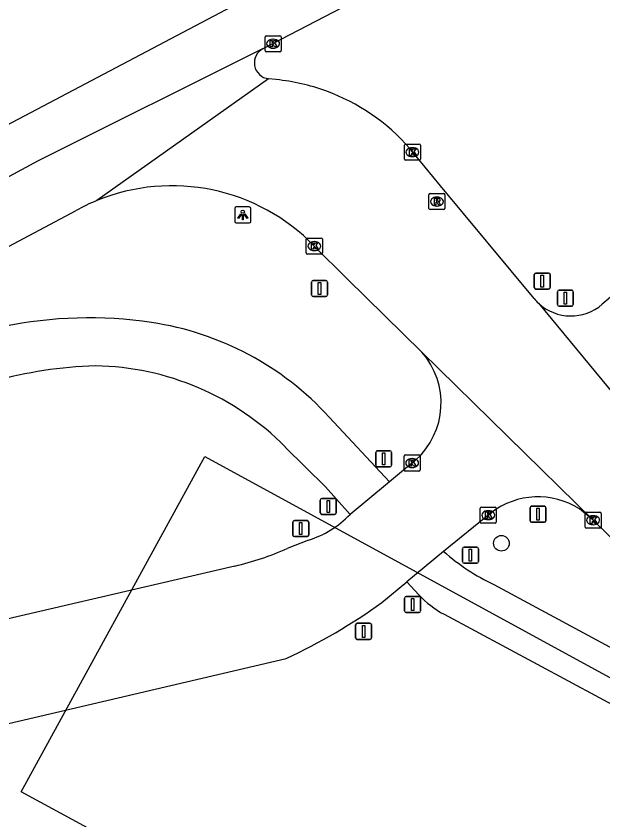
# Model space of a CAD drawing. Extents: x 159489 to 160304, y 383826 to 384530.
# Drawn here: x 159768.9 to 159805.4, y 384423.6 to 384473.7 of the extents above; entities that cross this region are included whole.
import ezdxf

# ---------------------------------------------------------------- set-up
doc = ezdxf.new("R2010")
doc.units = 0
for name, color, linetype in [('IMGEO_Boom', 7, 'Continuous'), ('IMGEO_Fietspad_gesloten', 7, 'Continuous'), ('IMGEO_Kolk', 7, 'Continuous'), ('IMGEO_Lichtpunt', 7, 'Continuous'), ('IMGEO_Pand_vergunning_verleend', 7, 'Continuous'), ('IMGEO_Rijbaan_lokaal_gesloten', 7, 'Continuous'), ('IMGEO_Rijbaan_regionaal_gesloten', 7, 'Continuous'), ('IMGEO_Rioolput', 7, 'Continuous'), ('IMGEO_Verkeersbordpaal', 7, 'Continuous')]:
    doc.layers.add(name, color=color, linetype=linetype)

msp = doc.modelspace()

# ---------------------------------------------------------------- linework, layer by layer
at = {"layer": 'IMGEO_Boom'}
msp.add_circle((159799.077, 384440.843), 0.489, dxfattribs=at)
at = {"layer": 'IMGEO_Fietspad_gesloten'}
for points in [[(159792.122, 384444.671), (159788.361, 384448.695)], [(159785.628, 384446.839), (159788.129, 384444.351), (159789.655, 384442.642)], [(159793.192, 384438.436), (159793.947, 384437.627)], [(159798.607, 384438.27), (159810.305, 384431.967)], [(159795.505, 384436.42), (159810.953, 384428.119)]]:
    msp.add_lwpolyline(points, dxfattribs=at)
for centre, radius, start, end in [((159773.393, 384428.746), 26.136, 81.4183, 121.972), ((159774.57, 384436.136), 18.653, 42.3224, 81.6047), ((159774.548, 384425.829), 26.073, 91.6302, 119.9446), ((159773.538, 384434.908), 16.986, 44.6196, 89.0944), ((159804.395, 384450.436), 13.472, 228.5878, 244.5585), ((159798.409, 384441.777), 6.093, 222.9281, 241.5412)]:
    msp.add_arc(centre, radius, start, end, dxfattribs=at)
at = {"layer": 'IMGEO_Kolk'}
for p, q in [((159784.366, 384471.527), (159784.366, 384472.379)), ((159784.441, 384472.453), (159785.293, 384472.453)), ((159785.367, 384472.379), (159785.367, 384471.527)), ((159784.854, 384472.233), (159784.879, 384472.233)), ((159785.293, 384471.453), (159784.441, 384471.453)), ((159784.877, 384471.673), (159784.852, 384471.673)), ((159793.038, 384464.774), (159793.038, 384465.626)), ((159793.113, 384465.7), (159793.965, 384465.7)), ((159793.526, 384465.48), (159793.551, 384465.48)), ((159794.039, 384465.626), (159794.039, 384464.774)), ((159793.549, 384464.92), (159793.524, 384464.92)), ((159793.965, 384464.7), (159793.113, 384464.7)), ((159786.932, 384458.923), (159786.932, 384459.775)), ((159787.007, 384459.849), (159787.859, 384459.849)), ((159787.933, 384459.775), (159787.933, 384458.923)), ((159787.42, 384459.629), (159787.445, 384459.629)), ((159787.859, 384458.849), (159787.007, 384458.849)), ((159787.443, 384459.069), (159787.418, 384459.069)), ((159793.021, 384445.416), (159793.021, 384446.268)), ((159793.096, 384446.342), (159793.948, 384446.342)), ((159794.022, 384446.268), (159794.022, 384445.416)), ((159793.509, 384446.122), (159793.534, 384446.122)), ((159793.948, 384445.342), (159793.096, 384445.342)), ((159793.532, 384445.562), (159793.507, 384445.562)), ((159797.76, 384442.168), (159797.76, 384443.02)), ((159797.835, 384443.094), (159798.687, 384443.094)), ((159798.248, 384442.874), (159798.273, 384442.874)), ((159798.761, 384443.02), (159798.761, 384442.168)), ((159804.359, 384442.782), (159805.211, 384442.782)), ((159798.271, 384442.314), (159798.246, 384442.314)), ((159804.284, 384441.856), (159804.284, 384442.708)), ((159804.772, 384442.562), (159804.797, 384442.562)), ((159805.285, 384442.708), (159805.285, 384441.856)), ((159798.687, 384442.094), (159797.835, 384442.094)), ((159805.211, 384441.782), (159804.359, 384441.782)), ((159804.795, 384442.002), (159804.77, 384442.002))]:
    msp.add_line(p, q, dxfattribs=at)
for points in [[(159784.366, 384471.527), (159784.366, 384472.379)], [(159784.441, 384472.453), (159785.293, 384472.453)], [(159785.367, 384472.379), (159785.367, 384471.527)], [(159784.687, 384472.153), (159784.81, 384472.153), (159784.81, 384472.002), (159784.94, 384472.153), (159785.104, 384472.153), (159784.958, 384472.002), (159785.111, 384471.753), (159784.959, 384471.753), (159784.874, 384471.917), (159784.81, 384471.85), (159784.81, 384471.753), (159784.687, 384471.753), (159784.687, 384472.153)], [(159785.293, 384471.453), (159784.441, 384471.453)], [(159793.038, 384464.774), (159793.038, 384465.626)], [(159793.113, 384465.7), (159793.965, 384465.7)], [(159793.359, 384465.4), (159793.482, 384465.4), (159793.482, 384465.249), (159793.612, 384465.4), (159793.776, 384465.4), (159793.63, 384465.249), (159793.783, 384465), (159793.631, 384465), (159793.546, 384465.164), (159793.482, 384465.097), (159793.482, 384465), (159793.359, 384465), (159793.359, 384465.4)], [(159794.039, 384465.626), (159794.039, 384464.774)], [(159793.965, 384464.7), (159793.113, 384464.7)], [(159786.932, 384458.923), (159786.932, 384459.775)], [(159787.007, 384459.849), (159787.859, 384459.849)], [(159787.933, 384459.775), (159787.933, 384458.923)], [(159787.253, 384459.549), (159787.376, 384459.549), (159787.376, 384459.398), (159787.506, 384459.549), (159787.67, 384459.549), (159787.524, 384459.398), (159787.677, 384459.149), (159787.525, 384459.149), (159787.44, 384459.313), (159787.376, 384459.246), (159787.376, 384459.149), (159787.253, 384459.149), (159787.253, 384459.549)], [(159787.859, 384458.849), (159787.007, 384458.849)], [(159793.021, 384445.416), (159793.021, 384446.268)], [(159793.096, 384446.342), (159793.948, 384446.342)], [(159794.022, 384446.268), (159794.022, 384445.416)], [(159793.342, 384446.042), (159793.465, 384446.042), (159793.465, 384445.891), (159793.595, 384446.042), (159793.759, 384446.042), (159793.613, 384445.891), (159793.766, 384445.642), (159793.614, 384445.642), (159793.529, 384445.806), (159793.465, 384445.739), (159793.465, 384445.642), (159793.342, 384445.642), (159793.342, 384446.042)], [(159793.948, 384445.342), (159793.096, 384445.342)], [(159797.76, 384442.168), (159797.76, 384443.02)], [(159797.835, 384443.094), (159798.687, 384443.094)], [(159798.081, 384442.794), (159798.204, 384442.794), (159798.204, 384442.643), (159798.334, 384442.794), (159798.498, 384442.794), (159798.352, 384442.643), (159798.505, 384442.394), (159798.353, 384442.394), (159798.268, 384442.558), (159798.204, 384442.491), (159798.204, 384442.394), (159798.081, 384442.394), (159798.081, 384442.794)], [(159798.761, 384443.02), (159798.761, 384442.168)], [(159804.359, 384442.782), (159805.211, 384442.782)], [(159804.284, 384441.856), (159804.284, 384442.708)], [(159804.605, 384442.482), (159804.728, 384442.482), (159804.728, 384442.331), (159804.858, 384442.482), (159805.022, 384442.482), (159804.876, 384442.331), (159805.029, 384442.082), (159804.877, 384442.082), (159804.792, 384442.246), (159804.728, 384442.179), (159804.728, 384442.082), (159804.605, 384442.082), (159804.605, 384442.482)], [(159805.285, 384442.708), (159805.285, 384441.856)], [(159798.687, 384442.094), (159797.835, 384442.094)], [(159805.211, 384441.782), (159804.359, 384441.782)]]:
    msp.add_lwpolyline(points, dxfattribs=at)
for centre, start, end in [((159784.443, 384472.377), 91.552, 178.448), ((159784.443, 384472.377), 91.552, 178.448), ((159785.291, 384472.377), 1.552, 88.448), ((159785.291, 384472.377), 1.552, 88.448), ((159784.443, 384471.529), 181.552, 268.448), ((159784.443, 384471.529), 181.552, 268.448), ((159785.291, 384471.529), 271.552, 358.448), ((159785.291, 384471.529), 271.552, 358.448), ((159793.115, 384465.624), 91.552, 178.448), ((159793.115, 384465.624), 91.552, 178.448), ((159793.963, 384465.624), 1.552, 88.448), ((159793.963, 384465.624), 1.552, 88.448), ((159793.115, 384464.776), 181.552, 268.448), ((159793.115, 384464.776), 181.552, 268.448), ((159793.963, 384464.776), 271.552, 358.448), ((159793.963, 384464.776), 271.552, 358.448), ((159787.009, 384459.773), 91.552, 178.448), ((159787.009, 384459.773), 91.552, 178.448), ((159787.857, 384459.773), 1.552, 88.448), ((159787.857, 384459.773), 1.552, 88.448), ((159787.009, 384458.925), 181.552, 268.448), ((159787.009, 384458.925), 181.552, 268.448), ((159787.857, 384458.925), 271.552, 358.448), ((159787.857, 384458.925), 271.552, 358.448), ((159793.098, 384446.266), 91.552, 178.448), ((159793.098, 384446.266), 91.552, 178.448), ((159793.946, 384446.266), 1.552, 88.448), ((159793.946, 384446.266), 1.552, 88.448), ((159793.098, 384445.418), 181.552, 268.448), ((159793.098, 384445.418), 181.552, 268.448), ((159793.946, 384445.418), 271.552, 358.448), ((159793.946, 384445.418), 271.552, 358.448), ((159797.837, 384443.018), 91.552, 178.448), ((159797.837, 384443.018), 91.552, 178.448), ((159798.685, 384443.018), 1.552, 88.448), ((159798.685, 384443.018), 1.552, 88.448), ((159804.361, 384442.706), 91.552, 178.448), ((159804.361, 384442.706), 91.552, 178.448), ((159805.209, 384442.706), 1.552, 88.448), ((159805.209, 384442.706), 1.552, 88.448), ((159797.837, 384442.17), 181.552, 268.448), ((159797.837, 384442.17), 181.552, 268.448), ((159798.685, 384442.17), 271.552, 358.448), ((159798.685, 384442.17), 271.552, 358.448), ((159804.361, 384441.858), 181.552, 268.448), ((159804.361, 384441.858), 181.552, 268.448), ((159805.209, 384441.858), 271.552, 358.448), ((159805.209, 384441.858), 271.552, 358.448)]:
    msp.add_arc(centre, 0.0765, start, end, dxfattribs=at)
for centre, major_axis, ratio, start_param, end_param in [((159784.853, 384471.953), (-0.387, 0.002), 0.722429, 4.712389, 7.853982), ((159784.878, 384471.953), (-0.39, 0.002), 0.717154, 1.570796, 4.712389), ((159793.525, 384465.2), (-0.387, 0.002), 0.722429, 4.712389, 7.853982), ((159793.55, 384465.2), (-0.39, 0.002), 0.717154, 1.570796, 4.712389), ((159787.419, 384459.349), (-0.387, 0.002), 0.722429, 4.712389, 7.853982), ((159787.444, 384459.349), (-0.39, 0.002), 0.717154, 1.570796, 4.712389), ((159793.508, 384445.842), (-0.387, 0.002), 0.722429, 4.712389, 7.853982), ((159793.533, 384445.842), (-0.39, 0.002), 0.717154, 1.570796, 4.712389), ((159798.247, 384442.594), (-0.387, 0.002), 0.722429, 4.712389, 7.853982), ((159798.272, 384442.594), (-0.39, 0.002), 0.717154, 1.570796, 4.712389), ((159804.771, 384442.282), (-0.387, 0.002), 0.722429, 4.712389, 7.853982), ((159804.796, 384442.282), (-0.39, 0.002), 0.717154, 1.570796, 4.712389)]:
    msp.add_ellipse(centre, major_axis=major_axis, ratio=ratio, start_param=start_param, end_param=end_param, dxfattribs=at)
at = {"layer": 'IMGEO_Lichtpunt'}
for p, q in [((159783.383, 384461.79), (159782.575, 384461.79)), ((159783.383, 384461.79), (159782.575, 384461.79)), ((159782.481, 384461.695), (159782.481, 384460.888)), ((159782.481, 384461.695), (159782.481, 384460.888)), ((159783.477, 384460.888), (159783.477, 384461.695)), ((159783.477, 384460.888), (159783.477, 384461.695)), ((159782.575, 384460.794), (159783.383, 384460.794)), ((159782.575, 384460.794), (159783.383, 384460.794))]:
    msp.add_line(p, q, dxfattribs=at)
for points in [[(159782.855, 384461.359), (159782.894, 384461.331), (159782.706, 384461.069), (159782.668, 384461.096), (159782.855, 384461.359)], [(159782.957, 384461.311), (159783.004, 384461.311), (159783.004, 384460.989), (159782.957, 384460.989), (159782.957, 384461.311)], [(159783.067, 384461.331), (159783.105, 384461.358), (159783.292, 384461.096), (159783.253, 384461.068), (159783.067, 384461.331)]]:
    msp.add_lwpolyline(points, dxfattribs=at)
msp.add_circle((159782.98, 384461.493), 0.0994, dxfattribs=at)
for centre, start, end in [((159782.575, 384461.695), 90, 180), ((159782.575, 384461.695), 90, 180), ((159783.383, 384461.695), 0, 90), ((159783.383, 384461.695), 0, 90), ((159782.575, 384460.888), 180, 270), ((159782.575, 384460.888), 180, 270), ((159783.383, 384460.888), 270, 0), ((159783.383, 384460.888), 270, 360)]:
    msp.add_arc(centre, 0.0946, start, end, dxfattribs=at)
at = {"layer": 'IMGEO_Pand_vergunning_verleend'}
msp.add_lwpolyline([(159769.186, 384425.373), (159780.608, 384446.249), (159813.736, 384428.159), (159813.312, 384426.857), (159816.479, 384425.02), (159815.686, 384423.396), (159819.404, 384421.377), (159818.625, 384419.942), (159822.216, 384417.992), (159821.409, 384416.506), (159825.032, 384414.538), (159824.243, 384413.087), (159827.867, 384411.119), (159820.482, 384397.518), (159769.186, 384425.373)], dxfattribs=at)
at = {"layer": 'IMGEO_Rijbaan_lokaal_gesloten'}
for points in [[(159785.063, 384469.715), (159784.589, 384469.769)], [(159801.107, 384456.09), (159795.293, 384463.104), (159793.378, 384465.43)], [(159810.448, 384460.006), (159805.353, 384455.729)], [(159787.433, 384459.349), (159789.477, 384457.317), (159794.123, 384452.745)], [(159801.387, 384455.792), (159808.473, 384447.192)], [(159794.123, 384452.745), (159804.785, 384442.282)], [(159793.728, 384446.015), (159792.122, 384444.671)], [(159792.122, 384444.671), (159791.978, 384444.567), (159789.655, 384442.642)], [(159804.785, 384442.282), (159803.93, 384442.983)], [(159798.448, 384442.746), (159795.483, 384440.332)], [(159804.785, 384442.282), (159807.476, 384439.668), (159813.765, 384432.213)], [(159787.065, 384441.038), (159785.748, 384440.51)], [(159795.483, 384440.332), (159793.192, 384438.436)], [(159782.483, 384439.423), (159747.3, 384431.238), (159720.707, 384425.242), (159703.565, 384421.079)], [(159791.641, 384437.151), (159793.192, 384438.436)], [(159744.183, 384423.956), (159785.69, 384433.678)]]:
    msp.add_lwpolyline(points, dxfattribs=at)
for centre, radius, start, end in [((159783.805, 384457.086), 12.692, 69.9986, 84.3109), ((159783.802, 384457.055), 12.722, 41.1729, 70.0335), ((159778.571, 384450.779), 12.328, 44.0418, 112.3085), ((159803.4, 384457.964), 2.961, 219.2566, 227.176), ((159803.405, 384457.968), 2.968, 227.1624, 311.0175), ((159790.539, 384449.579), 4.782, 311.8258, 41.4562), ((159801.357, 384438.974), 4.764, 57.3126, 127.6384), ((159785.262, 384446.842), 6.078, 287.2551, 316.2851), ((159777.642, 384459.411), 20.566, 283.6148, 293.2129), ((159770.033, 384467.341), 37.126, 294.9433, 305.5923)]:
    msp.add_arc(centre, radius, start, end, dxfattribs=at)
at = {"layer": 'IMGEO_Rijbaan_regionaal_gesloten'}
for points in [[(159618.33, 384386.664), (159630.055, 384392.935), (159696.891, 384428.803), (159718.831, 384440.572), (159756.87, 384460.87), (159792.184, 384479.496), (159799.29, 384483.122), (159806.379, 384486.798), (159827.767, 384497.696), (159874.847, 384521.573), (159884.805, 384526.627), (159885.682, 384527.066)], [(159805.965, 384482.944), (159784.264, 384471.665)], [(159699.377, 384426.484), (159700.751, 384427.559), (159703.495, 384429.013), (159710.497, 384432.75), (159717.537, 384436.529), (159724.53, 384440.318), (159731.586, 384444.059), (159738.618, 384447.846), (159745.626, 384451.551), (159752.717, 384455.366), (159759.792, 384459.11), (159766.895, 384462.87), (159770.258, 384464.683), (159784.228, 384471.649), (159784.264, 384471.665)], [(159784.589, 384469.769), (159773.892, 384462.184)], [(159722.308, 384434.81), (159772.617, 384461.574)]]:
    msp.add_lwpolyline(points, dxfattribs=at)
for centre, radius, start, end in [((159784.702, 384470.764), 1.002, 115.9478, 263.5057), ((159778.664, 384450.572), 12.555, 112.3411, 118.7948)]:
    msp.add_arc(centre, radius, start, end, dxfattribs=at)
at = {"layer": 'IMGEO_Rioolput'}
for p, q in [((159794.565, 384461.697), (159794.565, 384462.549)), ((159794.64, 384462.623), (159795.492, 384462.623)), ((159795.053, 384462.403), (159795.078, 384462.403)), ((159795.566, 384462.549), (159795.566, 384461.697)), ((159795.076, 384461.843), (159795.051, 384461.843)), ((159795.492, 384461.623), (159794.64, 384461.623))]:
    msp.add_line(p, q, dxfattribs=at)
for points in [[(159794.565, 384461.697), (159794.565, 384462.549)], [(159794.64, 384462.623), (159795.492, 384462.623)], [(159795.154, 384462.321), (159794.902, 384462.323), (159794.902, 384461.923)], [(159795.566, 384462.549), (159795.566, 384461.697)], [(159794.902, 384461.923), (159795.026, 384461.923), (159795.026, 384462.085), (159795.037, 384462.085)], [(159795.08, 384462.242), (159795.026, 384462.242), (159795.026, 384462.161)], [(159795.026, 384462.161), (159795.078, 384462.161)], [(159795.084, 384462.056), (159795.155, 384461.923), (159795.295, 384461.923), (159795.23, 384462.049)], [(159795.492, 384461.623), (159794.64, 384461.623)]]:
    msp.add_lwpolyline(points, dxfattribs=at)
for centre, radius, start, end in [((159794.642, 384462.547), 0.0765, 91.552, 178.448), ((159794.642, 384462.547), 0.0765, 91.552, 178.448), ((159795.153, 384462.211), 0.109, 350.3612, 89.416), ((159795.49, 384462.547), 0.0765, 1.552, 88.448), ((159795.49, 384462.547), 0.0765, 1.552, 88.448), ((159795.036, 384462.032), 0.0533, 26.0293, 88.6989), ((159795.062, 384462.35), 0.19, 274.7715, 282.9687), ((159795.086, 384462.146), 0.0964, 77.0061, 93.1865), ((159795.1, 384462.203), 0.0378, 276.6634, 79.6772), ((159795.151, 384462.211), 0.112, 277.5842, 350.9817), ((159795.135, 384461.996), 0.108, 29.5134, 73.7905), ((159794.642, 384461.699), 0.0765, 181.552, 268.448), ((159794.642, 384461.699), 0.0765, 181.552, 268.448), ((159795.49, 384461.699), 0.0765, 271.552, 358.448), ((159795.49, 384461.699), 0.0765, 271.552, 358.448)]:
    msp.add_arc(centre, radius, start, end, dxfattribs=at)
for centre, major_axis, ratio, start_param, end_param in [((159795.052, 384462.123), (-0.387, 0.002), 0.722429, 4.712389, 7.853982), ((159795.077, 384462.123), (-0.39, 0.002), 0.717154, 1.570796, 4.712389)]:
    msp.add_ellipse(centre, major_axis=major_axis, ratio=ratio, start_param=start_param, end_param=end_param, dxfattribs=at)
at = {"layer": 'IMGEO_Verkeersbordpaal'}
for p, q in [((159801.122, 384456.774), (159801.122, 384457.574)), ((159801.122, 384457.574), (159801.122, 384456.774)), ((159801.222, 384457.674), (159802.012, 384457.674)), ((159802.012, 384457.674), (159801.222, 384457.674)), ((159802.112, 384457.574), (159802.112, 384456.774)), ((159802.112, 384456.774), (159802.112, 384457.574)), ((159787.26, 384456.308), (159787.26, 384457.108)), ((159787.26, 384457.108), (159787.26, 384456.308)), ((159787.36, 384457.208), (159788.15, 384457.208)), ((159788.15, 384457.208), (159787.36, 384457.208)), ((159788.25, 384457.108), (159788.25, 384456.308)), ((159788.25, 384456.308), (159788.25, 384457.108)), ((159802.012, 384456.674), (159801.222, 384456.674)), ((159801.222, 384456.674), (159802.012, 384456.674)), ((159802.564, 384455.704), (159802.564, 384456.504)), ((159802.564, 384456.504), (159802.564, 384455.704)), ((159802.664, 384456.604), (159803.454, 384456.604)), ((159803.454, 384456.604), (159802.664, 384456.604)), ((159803.554, 384456.504), (159803.554, 384455.704)), ((159803.554, 384455.704), (159803.554, 384456.504)), ((159788.15, 384456.208), (159787.36, 384456.208)), ((159787.36, 384456.208), (159788.15, 384456.208)), ((159803.454, 384455.604), (159802.664, 384455.604)), ((159802.664, 384455.604), (159803.454, 384455.604)), ((159791.251, 384445.704), (159791.251, 384446.504)), ((159791.251, 384446.504), (159791.251, 384445.704)), ((159791.351, 384446.604), (159792.141, 384446.604)), ((159792.141, 384446.604), (159791.351, 384446.604)), ((159792.241, 384446.504), (159792.241, 384445.704)), ((159792.241, 384445.704), (159792.241, 384446.504)), ((159792.141, 384445.604), (159791.351, 384445.604)), ((159791.351, 384445.604), (159792.141, 384445.604)), ((159787.805, 384442.738), (159787.805, 384443.538)), ((159787.805, 384443.538), (159787.805, 384442.738)), ((159787.905, 384443.638), (159788.695, 384443.638)), ((159788.695, 384443.638), (159787.905, 384443.638)), ((159788.795, 384443.538), (159788.795, 384442.738)), ((159788.795, 384442.738), (159788.795, 384443.538)), ((159800.861, 384442.249), (159800.861, 384443.049)), ((159800.861, 384443.049), (159800.861, 384442.249)), ((159800.961, 384443.149), (159801.751, 384443.149)), ((159801.751, 384443.149), (159800.961, 384443.149)), ((159801.851, 384443.049), (159801.851, 384442.249)), ((159801.851, 384442.249), (159801.851, 384443.049)), ((159786.191, 384442.256), (159786.981, 384442.256)), ((159786.981, 384442.256), (159786.191, 384442.256)), ((159788.695, 384442.638), (159787.905, 384442.638)), ((159787.905, 384442.638), (159788.695, 384442.638)), ((159786.091, 384441.356), (159786.091, 384442.156)), ((159786.091, 384442.156), (159786.091, 384441.356)), ((159787.081, 384442.156), (159787.081, 384441.356)), ((159787.081, 384441.356), (159787.081, 384442.156)), ((159801.751, 384442.149), (159800.961, 384442.149)), ((159800.961, 384442.149), (159801.751, 384442.149)), ((159786.981, 384441.256), (159786.191, 384441.256)), ((159786.191, 384441.256), (159786.981, 384441.256)), ((159796.656, 384439.702), (159796.656, 384440.502)), ((159796.656, 384440.502), (159796.656, 384439.702)), ((159796.756, 384440.602), (159797.546, 384440.602)), ((159797.546, 384440.602), (159796.756, 384440.602)), ((159797.646, 384440.502), (159797.646, 384439.702)), ((159797.646, 384439.702), (159797.646, 384440.502)), ((159797.546, 384439.602), (159796.756, 384439.602)), ((159796.756, 384439.602), (159797.546, 384439.602)), ((159793.051, 384436.632), (159793.051, 384437.432)), ((159793.051, 384437.432), (159793.051, 384436.632)), ((159793.151, 384437.532), (159793.941, 384437.532)), ((159793.941, 384437.532), (159793.151, 384437.532)), ((159794.041, 384437.432), (159794.041, 384436.632)), ((159794.041, 384436.632), (159794.041, 384437.432)), ((159793.941, 384436.532), (159793.151, 384436.532)), ((159793.151, 384436.532), (159793.941, 384436.532)), ((159790.004, 384434.958), (159790.004, 384435.758)), ((159790.004, 384435.758), (159790.004, 384434.958)), ((159790.104, 384435.858), (159790.894, 384435.858)), ((159790.894, 384435.858), (159790.104, 384435.858)), ((159790.994, 384435.758), (159790.994, 384434.958)), ((159790.994, 384434.958), (159790.994, 384435.758)), ((159790.894, 384434.858), (159790.104, 384434.858)), ((159790.104, 384434.858), (159790.894, 384434.858))]:
    msp.add_line(p, q, dxfattribs=at)
for points in [[(159801.542, 384457.549), (159801.692, 384457.549), (159801.692, 384456.799), (159801.542, 384456.799), (159801.542, 384457.549)], [(159787.68, 384457.083), (159787.83, 384457.083), (159787.83, 384456.333), (159787.68, 384456.333), (159787.68, 384457.083)], [(159802.984, 384456.479), (159803.134, 384456.479), (159803.134, 384455.729), (159802.984, 384455.729), (159802.984, 384456.479)], [(159791.671, 384446.479), (159791.821, 384446.479), (159791.821, 384445.729), (159791.671, 384445.729), (159791.671, 384446.479)], [(159788.225, 384443.513), (159788.375, 384443.513), (159788.375, 384442.763), (159788.225, 384442.763), (159788.225, 384443.513)], [(159801.281, 384443.024), (159801.431, 384443.024), (159801.431, 384442.274), (159801.281, 384442.274), (159801.281, 384443.024)], [(159786.511, 384442.131), (159786.661, 384442.131), (159786.661, 384441.381), (159786.511, 384441.381), (159786.511, 384442.131)], [(159797.076, 384440.477), (159797.226, 384440.477), (159797.226, 384439.727), (159797.076, 384439.727), (159797.076, 384440.477)], [(159793.471, 384437.407), (159793.621, 384437.407), (159793.621, 384436.657), (159793.471, 384436.657), (159793.471, 384437.407)], [(159790.424, 384435.733), (159790.574, 384435.733), (159790.574, 384434.983), (159790.424, 384434.983), (159790.424, 384435.733)]]:
    msp.add_lwpolyline(points, dxfattribs=at)
for centre, start, end in [((159801.222, 384457.574), 90, 180), ((159801.222, 384457.574), 90, 180), ((159802.012, 384457.574), 0, 90), ((159802.012, 384457.574), 360, 90), ((159787.36, 384457.108), 90, 180), ((159787.36, 384457.108), 90, 180), ((159788.15, 384457.108), 0, 90), ((159788.15, 384457.108), 360, 90), ((159801.222, 384456.774), 180, 270), ((159801.222, 384456.774), 180, 270), ((159802.012, 384456.774), 270, 0), ((159802.012, 384456.774), 270, 0), ((159787.36, 384456.308), 180, 270), ((159787.36, 384456.308), 180, 270), ((159788.15, 384456.308), 270, 0), ((159788.15, 384456.308), 270, 0), ((159802.664, 384456.504), 90, 180), ((159802.664, 384456.504), 90, 180), ((159803.454, 384456.504), 0, 90), ((159803.454, 384456.504), 360, 90), ((159802.664, 384455.704), 180, 270), ((159802.664, 384455.704), 180, 270), ((159803.454, 384455.704), 270, 0), ((159803.454, 384455.704), 270, 0), ((159791.351, 384446.504), 90, 180), ((159791.351, 384446.504), 90, 180), ((159792.141, 384446.504), 0, 90), ((159792.141, 384446.504), 360, 90), ((159791.351, 384445.704), 180, 270), ((159791.351, 384445.704), 180, 270), ((159792.141, 384445.704), 270, 0), ((159792.141, 384445.704), 270, 0), ((159787.905, 384443.538), 90, 180), ((159787.905, 384443.538), 90, 180), ((159788.695, 384443.538), 0, 90), ((159788.695, 384443.538), 360, 90), ((159800.961, 384443.049), 90, 180), ((159800.961, 384443.049), 90, 180), ((159801.751, 384443.049), 0, 90), ((159801.751, 384443.049), 360, 90), ((159786.191, 384442.156), 90, 180), ((159786.191, 384442.156), 90, 180), ((159786.981, 384442.156), 0, 90), ((159786.981, 384442.156), 360, 90), ((159787.905, 384442.738), 180, 270), ((159787.905, 384442.738), 180, 270), ((159788.695, 384442.738), 270, 0), ((159788.695, 384442.738), 270, 0), ((159800.961, 384442.249), 180, 270), ((159800.961, 384442.249), 180, 270), ((159801.751, 384442.249), 270, 0), ((159801.751, 384442.249), 270, 0), ((159786.191, 384441.356), 180, 270), ((159786.191, 384441.356), 180, 270), ((159786.981, 384441.356), 270, 0), ((159786.981, 384441.356), 270, 0), ((159796.756, 384440.502), 90, 180), ((159796.756, 384440.502), 90, 180), ((159797.546, 384440.502), 0, 90), ((159797.546, 384440.502), 360, 90), ((159796.756, 384439.702), 180, 270), ((159796.756, 384439.702), 180, 270), ((159797.546, 384439.702), 270, 0), ((159797.546, 384439.702), 270, 0), ((159793.151, 384437.432), 90, 180), ((159793.151, 384437.432), 90, 180), ((159793.941, 384437.432), 0, 90), ((159793.941, 384437.432), 360, 90), ((159793.151, 384436.632), 180, 270), ((159793.151, 384436.632), 180, 270), ((159793.941, 384436.632), 270, 0), ((159793.941, 384436.632), 270, 0), ((159790.104, 384435.758), 90, 180), ((159790.104, 384435.758), 90, 180), ((159790.894, 384435.758), 0, 90), ((159790.894, 384435.758), 360, 90), ((159790.104, 384434.958), 180, 270), ((159790.104, 384434.958), 180, 270), ((159790.894, 384434.958), 270, 0), ((159790.894, 384434.958), 270, 0)]:
    msp.add_arc(centre, 0.1, start, end, dxfattribs=at)

doc.saveas('drawing.dxf')
